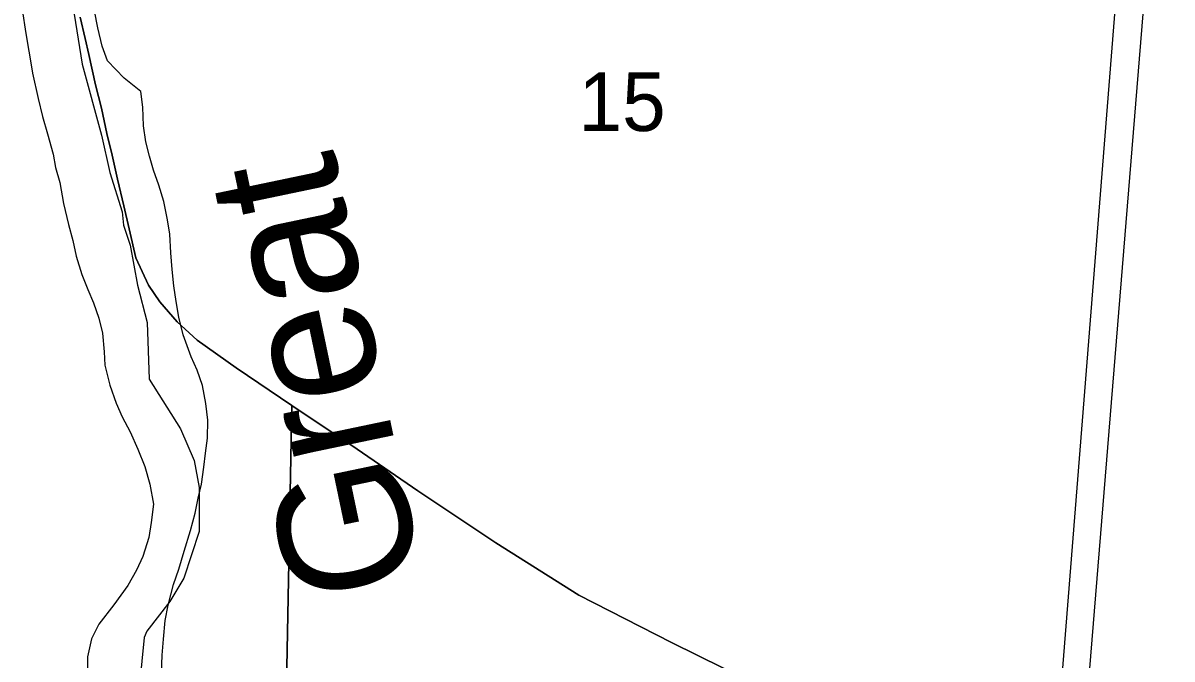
# Model space of a CAD drawing. Extents: x 0 to 34, y -2.3 to 22.
# Drawn here: x 7.41 to 8.23, y 15.857 to 16.311 of the extents above; entities that cross this region are included whole.
import ezdxf

# ---------------------------------------------------------------- set-up
doc = ezdxf.new("R2010")
doc.units = 0
for name, color, linetype in [('GM_X_Corporation', 7, 'Continuous'), ('GM_X_Major_River', 7, 'Continuous'), ('GM_X_Major_River_Text', 7, 'Continuous'), ('GM_X_Section', 7, 'Continuous'), ('GM_X_Section_Text', 7, 'Continuous'), ('GM_X_Township', 7, 'Continuous')]:
    doc.layers.add(name, color=color, linetype=linetype)

msp = doc.modelspace()

# ---------------------------------------------------------------- linework, layer by layer
at = {"layer": 'GM_X_Corporation'}
msp.add_line((8.21766, 16.68484), (8.14105, 15.71671), dxfattribs=at)
at = {"layer": 'GM_X_Major_River'}
for p, q in [((7.41015, 16.318), (7.41175, 16.30692)), ((7.46346, 16.30781), (7.46114, 16.32005)), ((7.41175, 16.30692), (7.41336, 16.2966)), ((7.46652, 16.29478), (7.46346, 16.30781)), ((7.41336, 16.2966), (7.41535, 16.28589)), ((7.47042, 16.2844), (7.46652, 16.29478)), ((7.41535, 16.28589), (7.41697, 16.27557)), ((7.48224, 16.27191), (7.47042, 16.2844)), ((7.41697, 16.27557), (7.42103, 16.25758)), ((7.49414, 16.26245), (7.48224, 16.27191)), ((7.49574, 16.25137), (7.49414, 16.26245)), ((7.42103, 16.25758), (7.4241, 16.24456)), ((7.49613, 16.23804), (7.49574, 16.25137)), ((7.4241, 16.24456), (7.42756, 16.23228)), ((7.49772, 16.22658), (7.49613, 16.23804)), ((7.42756, 16.23228), (7.43172, 16.21771)), ((7.50047, 16.21623), (7.49772, 16.22658)), ((7.43172, 16.21771), (7.43336, 16.20815)), ((7.50324, 16.20626), (7.50047, 16.21623)), ((7.43336, 16.20815), (7.43648, 16.19741)), ((7.50713, 16.1955), (7.50324, 16.20626)), ((7.43648, 16.19741), (7.43911, 16.1825)), ((7.51061, 16.18399), (7.50713, 16.1955)), ((7.43911, 16.1825), (7.4425, 16.16756)), ((7.51329, 16.17098), (7.51061, 16.18399)), ((7.51491, 16.16066), (7.51329, 16.17098)), ((7.4425, 16.16756), (7.44561, 16.15606)), ((7.44561, 16.15606), (7.44797, 16.14496)), ((7.51568, 16.14732), (7.51491, 16.16066)), ((7.44797, 16.14496), (7.45217, 16.13191)), ((7.5165, 16.1355), (7.51568, 16.14732)), ((7.45217, 16.13191), (7.45643, 16.12114)), ((7.5177, 16.12367), (7.5165, 16.1355)), ((7.45643, 16.12114), (7.46035, 16.11152)), ((7.51929, 16.11259), (7.5177, 16.12367)), ((7.52127, 16.1015), (7.51929, 16.11259)), ((7.46035, 16.11152), (7.46424, 16.10076)), ((7.46424, 16.10076), (7.46698, 16.09003)), ((7.52434, 16.08886), (7.52127, 16.1015)), ((7.46698, 16.09003), (7.46814, 16.07667)), ((7.52999, 16.0731), (7.52434, 16.08886)), ((7.46814, 16.07667), (7.46864, 16.06715)), ((7.53429, 16.06347), (7.52999, 16.0731)), ((7.46864, 16.06715), (7.47205, 16.05297)), ((7.53817, 16.05271), (7.53429, 16.06347)), ((7.47205, 16.05297), (7.47663, 16.03991)), ((7.54048, 16.03971), (7.53817, 16.05271)), ((7.47663, 16.03991), (7.48093, 16.03028)), ((7.54205, 16.02787), (7.54048, 16.03971)), ((7.48093, 16.03028), (7.48671, 16.01947)), ((7.5417, 16.01494), (7.54205, 16.02787)), ((7.48671, 16.01947), (7.49207, 16.00714)), ((7.54027, 16.00432), (7.5417, 16.01494)), ((7.49207, 16.00714), (7.49706, 15.99483)), ((7.53924, 15.99445), (7.54027, 16.00432)), ((7.49706, 15.99483), (7.50051, 15.98218)), ((7.53738, 15.98232), (7.53924, 15.99445)), ((7.50051, 15.98218), (7.50316, 15.96803)), ((7.5352, 15.97211), (7.53738, 15.98232)), ((7.50316, 15.96803), (7.50166, 15.95475)), ((7.53301, 15.96151), (7.5352, 15.97211)), ((7.52963, 15.94904), (7.53301, 15.96151)), ((7.50166, 15.95475), (7.49985, 15.94414)), ((7.52504, 15.93432), (7.52963, 15.94904)), ((7.49985, 15.94414), (7.49568, 15.93055)), ((7.52127, 15.92149), (7.52504, 15.93432)), ((7.49568, 15.93055), (7.49123, 15.92078)), ((7.49123, 15.92078), (7.48485, 15.90991)), ((7.51755, 15.91055), (7.52127, 15.92149)), ((7.48485, 15.90991), (7.47497, 15.8961)), ((7.51373, 15.89581), (7.51755, 15.91055)), ((7.47497, 15.8961), (7.46433, 15.8823)), ((7.51153, 15.88483), (7.51373, 15.89581)), ((7.5104, 15.87154), (7.51153, 15.88483)), ((7.46433, 15.8823), (7.4591, 15.87179)), ((7.4591, 15.87179), (7.45608, 15.85893)), ((7.50933, 15.86015), (7.5104, 15.87154)), ((7.45608, 15.85893), (7.45608, 15.84485)), ((7.50897, 15.84722), (7.50933, 15.86015))]:
    msp.add_line(p, q, dxfattribs=at)
at = {"layer": 'GM_X_Section'}
for p, q in [((8.22968, 16.5747), (8.15324, 15.63433)), ((8.22968, 16.5747), (8.15324, 15.63433)), ((7.45441, 16.30037), (7.45097, 16.3156)), ((7.45097, 16.3156), (7.45441, 16.30037)), ((7.45718, 16.28894), (7.45441, 16.30037)), ((7.45441, 16.30037), (7.45718, 16.28894)), ((7.46199, 16.26723), (7.45718, 16.28894)), ((7.45718, 16.28894), (7.46199, 16.26723)), ((7.46615, 16.25047), (7.46199, 16.26723)), ((7.46199, 16.26723), (7.46615, 16.25047)), ((7.46991, 16.23258), (7.46615, 16.25047)), ((7.46615, 16.25047), (7.46991, 16.23258)), ((7.47372, 16.21696), (7.46991, 16.23258)), ((7.46991, 16.23258), (7.47372, 16.21696)), ((7.47749, 16.19983), (7.47372, 16.21696)), ((7.47372, 16.21696), (7.47749, 16.19983)), ((7.48199, 16.18078), (7.47749, 16.19983)), ((7.47749, 16.19983), (7.48199, 16.18078)), ((7.48577, 16.16441), (7.48199, 16.18078)), ((7.48199, 16.18078), (7.48577, 16.16441)), ((7.49061, 16.14384), (7.48577, 16.16441)), ((7.48577, 16.16441), (7.49061, 16.14384)), ((7.49963, 16.12432), (7.49061, 16.14384)), ((7.49061, 16.14384), (7.49963, 16.12432)), ((7.50769, 16.11239), (7.49963, 16.12432)), ((7.49963, 16.12432), (7.50769, 16.11239)), ((7.52024, 16.09809), (7.50769, 16.11239)), ((7.50769, 16.11239), (7.52024, 16.09809)), ((7.53434, 16.08488), (7.52024, 16.09809)), ((7.52024, 16.09809), (7.53434, 16.08488)), ((7.5623, 16.0653), (7.53434, 16.08488)), ((7.53434, 16.08488), (7.5623, 16.0653)), ((7.60184, 16.03826), (7.5623, 16.0653)), ((7.5623, 16.0653), (7.60184, 16.03826)), ((7.60184, 16.03826), (7.58974, 15.37712)), ((7.58974, 15.37712), (7.60184, 16.03826)), ((7.64848, 16.00727), (7.60184, 16.03826)), ((7.60184, 16.03826), (7.64848, 16.00727)), ((7.69174, 15.97749), (7.64848, 16.00727)), ((7.64848, 16.00727), (7.69174, 15.97749)), ((7.74733, 15.94022), (7.69174, 15.97749)), ((7.69174, 15.97749), (7.74733, 15.94022)), ((7.80671, 15.90288), (7.74733, 15.94022)), ((7.74733, 15.94022), (7.80671, 15.90288)), ((7.87261, 15.86917), (7.80671, 15.90288)), ((7.80671, 15.90288), (7.87261, 15.86917)), ((7.92805, 15.84176), (7.87261, 15.86917)), ((7.87261, 15.86917), (7.92805, 15.84176))]:
    msp.add_line(p, q, dxfattribs=at)
at = {"layer": 'GM_X_Township'}
for p, q in [((7.43521, 16.39083), (7.4524, 16.28192)), ((7.43521, 16.39083), (7.4524, 16.28192)), ((7.4524, 16.28192), (7.4661, 16.23128)), ((7.4524, 16.28192), (7.4661, 16.23128)), ((7.4661, 16.23128), (7.4722, 16.20467)), ((7.4661, 16.23128), (7.4722, 16.20467)), ((7.4722, 16.20467), (7.48096, 16.17646)), ((7.4722, 16.20467), (7.48096, 16.17646)), ((7.48096, 16.17646), (7.48188, 16.16713)), ((7.48096, 16.17646), (7.48188, 16.16713)), ((7.48188, 16.16713), (7.48655, 16.15288)), ((7.48188, 16.16713), (7.48655, 16.15288)), ((7.48655, 16.15288), (7.49183, 16.12424)), ((7.48655, 16.15288), (7.49183, 16.12424)), ((7.49183, 16.12424), (7.49881, 16.09763)), ((7.49183, 16.12424), (7.49881, 16.09763)), ((7.49881, 16.09763), (7.50016, 16.05707)), ((7.49881, 16.09763), (7.50016, 16.05707)), ((7.50016, 16.05707), (7.52241, 16.02181)), ((7.50016, 16.05707), (7.52241, 16.02181)), ((7.52241, 16.02181), (7.53232, 15.99904)), ((7.52241, 16.02181), (7.53232, 15.99904)), ((7.53232, 15.99904), (7.53589, 15.97972)), ((7.53232, 15.99904), (7.53589, 15.97972)), ((7.53589, 15.97972), (7.53585, 15.94846)), ((7.53589, 15.97972), (7.53585, 15.94846)), ((7.53585, 15.94846), (7.52495, 15.91521)), ((7.53585, 15.94846), (7.52495, 15.91521)), ((7.52495, 15.91521), (7.515, 15.89838)), ((7.52495, 15.91521), (7.515, 15.89838)), ((7.515, 15.89838), (7.49837, 15.87732)), ((7.515, 15.89838), (7.49837, 15.87732)), ((7.49837, 15.87732), (7.49652, 15.87285)), ((7.49837, 15.87732), (7.49652, 15.87285)), ((7.49652, 15.87285), (7.49228, 15.82778)), ((7.49652, 15.87285), (7.49228, 15.82778))]:
    msp.add_line(p, q, dxfattribs=at)

# ---------------------------------------------------------------- texts
at = {"layer": 'GM_X_Major_River_Text'}
msp.add_text('Great', height=0.094696, rotation=101.808, dxfattribs=at).set_placement((7.69631, 15.91205))
at = {"layer": 'GM_X_Section_Text'}
msp.add_text('15', height=0.041856, rotation=0.00001, dxfattribs=at).set_placement((7.8063, 16.23426))

doc.saveas('drawing.dxf')
